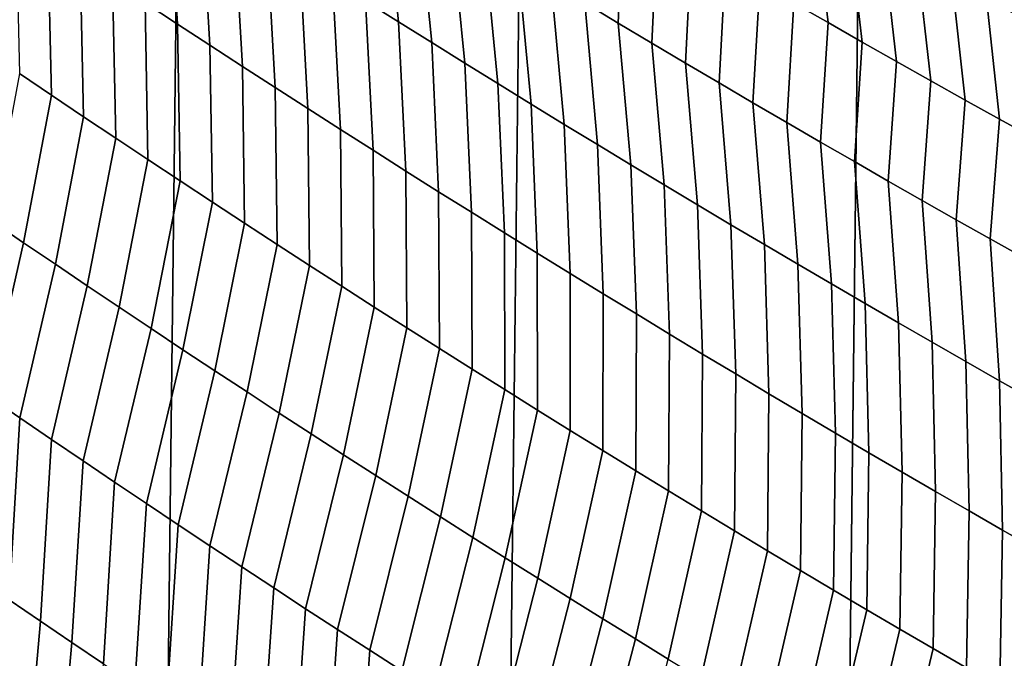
# Model space of a CAD drawing. Header units: metres. Extents: x -240 to 45, y -77 to 27.
# Tile 815 of 1056: x 11.09 to 12.7, y -21.62 to -20.57. Entities that reach past the tile are written whole.
import ezdxf

# ---------------------------------------------------------------- set-up
doc = ezdxf.new("R2010")
doc.units = ezdxf.units.M
doc.layers.add('solid_102011X2', color=7, linetype='CONTINUOUS')

msp = doc.modelspace()

# ---------------------------------------------------------------- linework, layer by layer
at = {"layer": 'solid_102011X2'}
for points in [[(11.298151, 24.343264), (10.729503, -24.592091), (10.155128, -24.828295), (10.729292, 24.592184)], [(11.861567, 24.081562), (11.298356, -24.343168), (10.729503, -24.592091), (11.298151, 24.343264)], [(12.418775, 23.807486), (11.8618, -24.081448), (11.298356, -24.343168), (11.861567, 24.081562)], [(12.968797, 23.521524), (12.419049, -23.807344), (11.8618, -24.081448), (12.418775, 23.807486)], [(13.511796, 23.223614), (12.969113, -23.521353), (12.419049, -23.807344), (12.968797, 23.521524)], [(11.291993, -20.546688, 122.896339), (11.345035, -20.581518, 122.91259), (11.330215, -20.337923, 123.24131), (11.276735, -20.303091, 123.225616)], [(11.65255, -20.544115, 123.333664), (11.706513, -20.578009, 123.348747), (11.682768, -20.34656, 123.682503), (11.628331, -20.312672, 123.667923)], [(11.345035, -20.581518, 122.91259), (11.398149, -20.616219, 122.928749), (11.383763, -20.372623, 123.25692), (11.330215, -20.337923, 123.24131)], [(11.706513, -20.578009, 123.348747), (11.760545, -20.611765, 123.363739), (11.737269, -20.38031, 123.696999), (11.682768, -20.34656, 123.682503)], [(12.010747, -20.546978, 123.768143), (12.065632, -20.579891, 123.782104), (12.073998, -20.384993, 124.130554), (12.018448, -20.352127, 124.117088)], [(12.352653, -20.547146, 124.196556), (12.40856, -20.57914, 124.209488), (12.385015, -20.382713, 124.556602), (12.328657, -20.350842, 124.544136)], [(11.398149, -20.616219, 122.928749), (11.451337, -20.650785, 122.944817), (11.437382, -20.40719, 123.272446), (11.383763, -20.372623, 123.25692)], [(11.760545, -20.611765, 123.363739), (11.814643, -20.645384, 123.378647), (11.791837, -20.413921, 123.711403), (11.737269, -20.38031, 123.696999)], [(12.065632, -20.579891, 123.782104), (12.120581, -20.612661, 123.795967), (12.12961, -20.417711, 124.143936), (12.073998, -20.384993, 124.130554)], [(12.40856, -20.57914, 124.209488), (12.464525, -20.610987, 124.222321), (12.44143, -20.414436, 124.568985), (12.385015, -20.382713, 124.556602)], [(11.086806, -20.662464, 122.508644), (11.139151, -20.697792, 122.525826), (11.133307, -20.441422, 122.847076), (11.08056, -20.406076, 122.830475)], [(11.451337, -20.650785, 122.944817), (11.504597, -20.685221, 122.960793), (11.491071, -20.441624, 123.28788), (11.437382, -20.40719, 123.272446)], [(11.814643, -20.645384, 123.378647), (11.868808, -20.678867, 123.393456), (11.846468, -20.447395, 123.725723), (11.791837, -20.413921, 123.711403)], [(12.120581, -20.612661, 123.795967), (12.175591, -20.645292, 123.809746), (12.185282, -20.450289, 124.157227), (12.12961, -20.417711, 124.143936)], [(12.464525, -20.610987, 124.222321), (12.520549, -20.642685, 124.235069), (12.497901, -20.446011, 124.581276), (12.44143, -20.414436, 124.568985)], [(11.139151, -20.697792, 122.525826), (11.191572, -20.732994, 122.542915), (11.186129, -20.476641, 122.863586), (11.133307, -20.441422, 122.847076)], [(11.504597, -20.685221, 122.960793), (11.557928, -20.719524, 122.976685), (11.544828, -20.475922, 123.30323), (11.491071, -20.441624, 123.28788)], [(11.868808, -20.678867, 123.393456), (11.923039, -20.712212, 123.408173), (11.901164, -20.48073, 123.739952), (11.846468, -20.447395, 123.725723)], [(12.175591, -20.645292, 123.809746), (12.230663, -20.677778, 123.823433), (12.241014, -20.482719, 124.170425), (12.185282, -20.450289, 124.157227)], [(12.520549, -20.642685, 124.235069), (12.576629, -20.674236, 124.247719), (12.554426, -20.477436, 124.593475), (12.497901, -20.446011, 124.581276)], [(11.191572, -20.732994, 122.542915), (11.244071, -20.76807, 122.559914), (11.239024, -20.51173, 122.880005), (11.186129, -20.476641, 122.863586)], [(11.557928, -20.719524, 122.976685), (11.611331, -20.753695, 122.992477), (11.598655, -20.510086, 123.318489), (11.544828, -20.475922, 123.30323)], [(11.923039, -20.712212, 123.408173), (11.977338, -20.745417, 123.422806), (11.955924, -20.513924, 123.754089), (11.901164, -20.48073, 123.739952)], [(12.230663, -20.677778, 123.823433), (12.285797, -20.710121, 123.837029), (12.296803, -20.515005, 124.183533), (12.241014, -20.482719, 124.170425)], [(12.576629, -20.674236, 124.247719), (12.632766, -20.705637, 124.260277), (12.611006, -20.508713, 124.605583), (12.554426, -20.477436, 124.593475)], [(11.244071, -20.76807, 122.559914), (11.296645, -20.803017, 122.576828), (11.291993, -20.546688, 122.896339), (11.239024, -20.51173, 122.880005)], [(11.611331, -20.753695, 122.992477), (11.664805, -20.787731, 123.008186), (11.65255, -20.544115, 123.333664), (11.598655, -20.510086, 123.318489)], [(11.977338, -20.745417, 123.422806), (12.031701, -20.778484, 123.43734), (12.010747, -20.546978, 123.768143), (11.955924, -20.513924, 123.754089)], [(12.285797, -20.710121, 123.837029), (12.340991, -20.742323, 123.850533), (12.352653, -20.547146, 124.196556), (12.296803, -20.515005, 124.183533)], [(12.632766, -20.705637, 124.260277), (12.688959, -20.736889, 124.272743), (12.66764, -20.539839, 124.617607), (12.611006, -20.508713, 124.605583)], [(11.296645, -20.803017, 122.576828), (11.349296, -20.837837, 122.593651), (11.345035, -20.581518, 122.91259), (11.291993, -20.546688, 122.896339)], [(11.664805, -20.787731, 123.008186), (11.718349, -20.821632, 123.023804), (11.706513, -20.578009, 123.348747), (11.65255, -20.544115, 123.333664)], [(12.031701, -20.778484, 123.43734), (12.086129, -20.811411, 123.45179), (12.065632, -20.579891, 123.782104), (12.010747, -20.546978, 123.768143)], [(12.340991, -20.742323, 123.850533), (12.396246, -20.774378, 123.863945), (12.40856, -20.57914, 124.209488), (12.352653, -20.547146, 124.196556)], [(12.688959, -20.736889, 124.272743), (12.745209, -20.767992, 124.285118), (12.724327, -20.570814, 124.629532), (12.66764, -20.539839, 124.617607)], [(11.349296, -20.837837, 122.593651), (11.402022, -20.872526, 122.610374), (11.398149, -20.616219, 122.928749), (11.345035, -20.581518, 122.91259)], [(11.718349, -20.821632, 123.023804), (11.771965, -20.8554, 123.039322), (11.760545, -20.611765, 123.363739), (11.706513, -20.578009, 123.348747)], [(12.086129, -20.811411, 123.45179), (12.140623, -20.844198, 123.466133), (12.120581, -20.612661, 123.795967), (12.065632, -20.579891, 123.782104)], [(12.396246, -20.774378, 123.863945), (12.451561, -20.80629, 123.877258), (12.464525, -20.610987, 124.222321), (12.40856, -20.57914, 124.209488)], [(11.402022, -20.872526, 122.610374), (11.454823, -20.907087, 122.627014), (11.451337, -20.650785, 122.944817), (11.398149, -20.616219, 122.928749)], [(11.771965, -20.8554, 123.039322), (11.825649, -20.889032, 123.054756), (11.814643, -20.645384, 123.378647), (11.760545, -20.611765, 123.363739)], [(12.140623, -20.844198, 123.466133), (12.195181, -20.876844, 123.480392), (12.175591, -20.645292, 123.809746), (12.120581, -20.612661, 123.795967)], [(12.451561, -20.80629, 123.877258), (12.506936, -20.838055, 123.89048), (12.520549, -20.642685, 124.235069), (12.464525, -20.610987, 124.222321)], [(11.825649, -20.889032, 123.054756), (11.879404, -20.922527, 123.070091), (11.868808, -20.678867, 123.393456), (11.814643, -20.645384, 123.378647)], [(12.195181, -20.876844, 123.480392), (12.249803, -20.909351, 123.494553), (12.230663, -20.677778, 123.823433), (12.175591, -20.645292, 123.809746)], [(12.506936, -20.838055, 123.89048), (12.562369, -20.869673, 123.903603), (12.576629, -20.674236, 124.247719), (12.520549, -20.642685, 124.235069)], [(11.041682, -20.903358, 122.183174), (11.093536, -20.938709, 122.201012), (11.139151, -20.697792, 122.525826), (11.086806, -20.662464, 122.508644)], [(11.454823, -20.907087, 122.627014), (11.5077, -20.941519, 122.643562), (11.504597, -20.685221, 122.960793), (11.451337, -20.650785, 122.944817)], [(11.879404, -20.922527, 123.070091), (11.933228, -20.955887, 123.085335), (11.923039, -20.712212, 123.408173), (11.868808, -20.678867, 123.393456)], [(12.249803, -20.909351, 123.494553), (12.304488, -20.941715, 123.508621), (12.285797, -20.710121, 123.837029), (12.230663, -20.677778, 123.823433)], [(12.562369, -20.869673, 123.903603), (12.617863, -20.901146, 123.916634), (12.632766, -20.705637, 124.260277), (12.576629, -20.674236, 124.247719)], [(11.093536, -20.938709, 122.201012), (11.14547, -20.973936, 122.21875), (11.191572, -20.732994, 122.542915), (11.139151, -20.697792, 122.525826)], [(11.5077, -20.941519, 122.643562), (11.56065, -20.975819, 122.660011), (11.557928, -20.719524, 122.976685), (11.504597, -20.685221, 122.960793)], [(11.933228, -20.955887, 123.085335), (11.987119, -20.989111, 123.100479), (11.977338, -20.745417, 123.422806), (11.923039, -20.712212, 123.408173)], [(12.304488, -20.941715, 123.508621), (12.359238, -20.973936, 123.522591), (12.340991, -20.742323, 123.850533), (12.285797, -20.710121, 123.837029)], [(12.617863, -20.901146, 123.916634), (12.673414, -20.932472, 123.929573), (12.688959, -20.736889, 124.272743), (12.632766, -20.705637, 124.260277)], [(11.56065, -20.975819, 122.660011), (11.613675, -21.009987, 122.676369), (11.611331, -20.753695, 122.992477), (11.557928, -20.719524, 122.976685)], [(11.14547, -20.973936, 122.21875), (11.197483, -21.009039, 122.236404), (11.244071, -20.76807, 122.559914), (11.191572, -20.732994, 122.542915)], [(11.987119, -20.989111, 123.100479), (12.04108, -21.022196, 123.115532), (12.031701, -20.778484, 123.43734), (11.977338, -20.745417, 123.422806)], [(12.359238, -20.973936, 123.522591), (12.414049, -21.006014, 123.536469), (12.396246, -20.774378, 123.863945), (12.340991, -20.742323, 123.850533)], [(12.673414, -20.932472, 123.929573), (12.729023, -20.96365, 123.942413), (12.745209, -20.767992, 124.285118), (12.688959, -20.736889, 124.272743)], [(11.613675, -21.009987, 122.676369), (11.666774, -21.044024, 122.692635), (11.664805, -20.787731, 123.008186), (11.611331, -20.753695, 122.992477)], [(11.197483, -21.009039, 122.236404), (11.249576, -21.044018, 122.253967), (11.296645, -20.803017, 122.576828), (11.244071, -20.76807, 122.559914)], [(12.04108, -21.022196, 123.115532), (12.095107, -21.055143, 123.130486), (12.086129, -20.811411, 123.45179), (12.031701, -20.778484, 123.43734)], [(12.414049, -21.006014, 123.536469), (12.468923, -21.037949, 123.550247), (12.451561, -20.80629, 123.877258), (12.396246, -20.774378, 123.863945)], [(11.666774, -21.044024, 122.692635), (11.719946, -21.077927, 122.708801), (11.718349, -20.821632, 123.023804), (11.664805, -20.787731, 123.008186)], [(11.249576, -21.044018, 122.253967), (11.301746, -21.078869, 122.271431), (11.349296, -20.837837, 122.593651), (11.296645, -20.803017, 122.576828)], [(12.095107, -21.055143, 123.130486), (12.149202, -21.087952, 123.145348), (12.140623, -20.844198, 123.466133), (12.086129, -20.811411, 123.45179)], [(12.468923, -21.037949, 123.550247), (12.523858, -21.06974, 123.563934), (12.506936, -20.838055, 123.89048), (12.451561, -20.80629, 123.877258)], [(11.719946, -21.077927, 122.708801), (11.773191, -21.111698, 122.724876), (11.771965, -20.8554, 123.039322), (11.718349, -20.821632, 123.023804)], [(11.301746, -21.078869, 122.271431), (11.353996, -21.113596, 122.288803), (11.402022, -20.872526, 122.610374), (11.349296, -20.837837, 122.593651)], [(12.523858, -21.06974, 123.563934), (12.578856, -21.101385, 123.577515), (12.562369, -20.869673, 123.903603), (12.506936, -20.838055, 123.89048)], [(11.773191, -21.111698, 122.724876), (11.826509, -21.145336, 122.740852), (11.825649, -20.889032, 123.054756), (11.771965, -20.8554, 123.039322)], [(12.149202, -21.087952, 123.145348), (12.203364, -21.120621, 123.16011), (12.195181, -20.876844, 123.480392), (12.140623, -20.844198, 123.466133)], [(11.353996, -21.113596, 122.288803), (11.406324, -21.148195, 122.306084), (11.454823, -20.907087, 122.627014), (11.402022, -20.872526, 122.610374)], [(12.578856, -21.101385, 123.577515), (12.633914, -21.132887, 123.591003), (12.617863, -20.901146, 123.916634), (12.562369, -20.869673, 123.903603)], [(11.826509, -21.145336, 122.740852), (11.879899, -21.178839, 122.756737), (11.879404, -20.922527, 123.070091), (11.825649, -20.889032, 123.054756)], [(12.203364, -21.120621, 123.16011), (12.257592, -21.153151, 123.174774), (12.249803, -20.909351, 123.494553), (12.195181, -20.876844, 123.480392)], [(10.984415, -21.154509, 121.866951), (11.03583, -21.18988, 121.885468), (11.093536, -20.938709, 122.201012), (11.041682, -20.903358, 122.183174)], [(11.406324, -21.148195, 122.306084), (11.458731, -21.182667, 122.323265), (11.5077, -20.941519, 122.643562), (11.454823, -20.907087, 122.627014)], [(12.633914, -21.132887, 123.591003), (12.689033, -21.16424, 123.604393), (12.673414, -20.932472, 123.929573), (12.617863, -20.901146, 123.916634)], [(11.879899, -21.178839, 122.756737), (11.93336, -21.212206, 122.772522), (11.933228, -20.955887, 123.085335), (11.879404, -20.922527, 123.070091)], [(12.257592, -21.153151, 123.174774), (12.311887, -21.185539, 123.189346), (12.304488, -20.941715, 123.508621), (12.249803, -20.909351, 123.494553)], [(11.03583, -21.18988, 121.885468), (11.087326, -21.225134, 121.903893), (11.14547, -20.973936, 122.21875), (11.093536, -20.938709, 122.201012)], [(12.689033, -21.16424, 123.604393), (12.744212, -21.195448, 123.617683), (12.729023, -20.96365, 123.942413), (12.673414, -20.932472, 123.929573)], [(11.458731, -21.182667, 122.323265), (11.511213, -21.217012, 122.340355), (11.56065, -20.975819, 122.660011), (11.5077, -20.941519, 122.643562)], [(11.93336, -21.212206, 122.772522), (11.986893, -21.24544, 122.788208), (11.987119, -20.989111, 123.100479), (11.933228, -20.955887, 123.085335)], [(12.311887, -21.185539, 123.189346), (12.366247, -21.217789, 123.203812), (12.359238, -20.973936, 123.522591), (12.304488, -20.941715, 123.508621)], [(11.087326, -21.225134, 121.903893), (11.138906, -21.260263, 121.922226), (11.197483, -21.009039, 122.236404), (11.14547, -20.973936, 122.21875)], [(11.511213, -21.217012, 122.340355), (11.563774, -21.251226, 122.357346), (11.613675, -21.009987, 122.676369), (11.56065, -20.975819, 122.660011)], [(12.366247, -21.217789, 123.203812), (12.420672, -21.249895, 123.218185), (12.414049, -21.006014, 123.536469), (12.359238, -20.973936, 123.522591)], [(11.986893, -21.24544, 122.788208), (12.040497, -21.278538, 122.803795), (12.04108, -21.022196, 123.115532), (11.987119, -20.989111, 123.100479)], [(11.138906, -21.260263, 121.922226), (11.190569, -21.295273, 121.940468), (11.249576, -21.044018, 122.253967), (11.197483, -21.009039, 122.236404)], [(11.563774, -21.251226, 122.357346), (11.616411, -21.285313, 122.374245), (11.666774, -21.044024, 122.692635), (11.613675, -21.009987, 122.676369)], [(12.420672, -21.249895, 123.218185), (12.475163, -21.28186, 123.232452), (12.468923, -21.037949, 123.550247), (12.414049, -21.006014, 123.536469)], [(12.040497, -21.278538, 122.803795), (12.094171, -21.311499, 122.81929), (12.095107, -21.055143, 123.130486), (12.04108, -21.022196, 123.115532)], [(11.190569, -21.295273, 121.940468), (11.242313, -21.330158, 121.958611), (11.301746, -21.078869, 122.271431), (11.249576, -21.044018, 122.253967)], [(11.616411, -21.285313, 122.374245), (11.669125, -21.319269, 122.391045), (11.719946, -21.077927, 122.708801), (11.666774, -21.044024, 122.692635)], [(12.475163, -21.28186, 123.232452), (12.529717, -21.313681, 123.246628), (12.523858, -21.06974, 123.563934), (12.468923, -21.037949, 123.550247)], [(12.094171, -21.311499, 122.81929), (12.147915, -21.344322, 122.834679), (12.149202, -21.087952, 123.145348), (12.095107, -21.055143, 123.130486)], [(11.242313, -21.330158, 121.958611), (11.294139, -21.364922, 121.976654), (11.353996, -21.113596, 122.288803), (11.301746, -21.078869, 122.271431)], [(11.669125, -21.319269, 122.391045), (11.721913, -21.353096, 122.407745), (11.773191, -21.111698, 122.724876), (11.719946, -21.077927, 122.708801)], [(12.529717, -21.313681, 123.246628), (12.584336, -21.34536, 123.260704), (12.578856, -21.101385, 123.577515), (12.523858, -21.06974, 123.563934)], [(12.147915, -21.344322, 122.834679), (12.201729, -21.377008, 122.849968), (12.203364, -21.120621, 123.16011), (12.149202, -21.087952, 123.145348)], [(11.294139, -21.364922, 121.976654), (11.346045, -21.399561, 121.994606), (11.406324, -21.148195, 122.306084), (11.353996, -21.113596, 122.288803)], [(11.721913, -21.353096, 122.407745), (11.774778, -21.386791, 122.424347), (11.826509, -21.145336, 122.740852), (11.773191, -21.111698, 122.724876)], [(12.584336, -21.34536, 123.260704), (12.639018, -21.376894, 123.274673), (12.633914, -21.132887, 123.591003), (12.578856, -21.101385, 123.577515)], [(12.201729, -21.377008, 122.849968), (12.255611, -21.409557, 122.865166), (12.257592, -21.153151, 123.174774), (12.203364, -21.120621, 123.16011)], [(12.639018, -21.376894, 123.274673), (12.693763, -21.408285, 123.288544), (12.689033, -21.16424, 123.604393), (12.633914, -21.132887, 123.591003)], [(11.346045, -21.399561, 121.994606), (11.398034, -21.434074, 122.012459), (11.458731, -21.182667, 122.323265), (11.406324, -21.148195, 122.306084)], [(11.774778, -21.386791, 122.424347), (11.827719, -21.420355, 122.440857), (11.879899, -21.178839, 122.756737), (11.826509, -21.145336, 122.740852)], [(12.255611, -21.409557, 122.865166), (12.309563, -21.441967, 122.880257), (12.311887, -21.185539, 123.189346), (12.257592, -21.153151, 123.174774)], [(12.693763, -21.408285, 123.288544), (12.74857, -21.439529, 123.302307), (12.744212, -21.195448, 123.617683), (12.689033, -21.16424, 123.604393)], [(11.827719, -21.420355, 122.440857), (11.880733, -21.453787, 122.45726), (11.93336, -21.212206, 122.772522), (11.879899, -21.178839, 122.756737)], [(11.018559, -21.486979, 121.599358), (11.069751, -21.522127, 121.618393), (11.087326, -21.225134, 121.903893), (11.03583, -21.18988, 121.885468)], [(11.398034, -21.434074, 122.012459), (11.450102, -21.468464, 122.03022), (11.511213, -21.217012, 122.340355), (11.458731, -21.182667, 122.323265)], [(12.309563, -21.441967, 122.880257), (12.363582, -21.474237, 122.895248), (12.366247, -21.217789, 123.203812), (12.311887, -21.185539, 123.189346)], [(11.880733, -21.453787, 122.45726), (11.933823, -21.487085, 122.473572), (11.986893, -21.24544, 122.788208), (11.93336, -21.212206, 122.772522)], [(11.069751, -21.522127, 121.618393), (11.121027, -21.557156, 121.637337), (11.138906, -21.260263, 121.922226), (11.087326, -21.225134, 121.903893)], [(11.450102, -21.468464, 122.03022), (11.502251, -21.502729, 122.047874), (11.563774, -21.251226, 122.357346), (11.511213, -21.217012, 122.340355)], [(12.363582, -21.474237, 122.895248), (12.417669, -21.506367, 122.910133), (12.420672, -21.249895, 123.218185), (12.366247, -21.217789, 123.203812)], [(11.933823, -21.487085, 122.473572), (11.986985, -21.52025, 122.489777), (12.040497, -21.278538, 122.803795), (11.986893, -21.24544, 122.788208)], [(11.121027, -21.557156, 121.637337), (11.172389, -21.592066, 121.656181), (11.190569, -21.295273, 121.940468), (11.138906, -21.260263, 121.922226)], [(11.502251, -21.502729, 122.047874), (11.55448, -21.536865, 122.065437), (11.616411, -21.285313, 122.374245), (11.563774, -21.251226, 122.357346)], [(12.417669, -21.506367, 122.910133), (12.471825, -21.538357, 122.924919), (12.475163, -21.28186, 123.232452), (12.420672, -21.249895, 123.218185)], [(11.55448, -21.536865, 122.065437), (11.606788, -21.570877, 122.082901), (11.669125, -21.319269, 122.391045), (11.616411, -21.285313, 122.374245)], [(11.986985, -21.52025, 122.489777), (12.040221, -21.553284, 122.50589), (12.094171, -21.311499, 122.81929), (12.040497, -21.278538, 122.803795)], [(12.471825, -21.538357, 122.924919), (12.526046, -21.570206, 122.939606), (12.529717, -21.313681, 123.246628), (12.475163, -21.28186, 123.232452)], [(11.172389, -21.592066, 121.656181), (11.223835, -21.626856, 121.674927), (11.242313, -21.330158, 121.958611), (11.190569, -21.295273, 121.940468)], [(11.606788, -21.570877, 122.082901), (11.659175, -21.604759, 122.100258), (11.721913, -21.353096, 122.407745), (11.669125, -21.319269, 122.391045)], [(12.040221, -21.553284, 122.50589), (12.093531, -21.586182, 122.521896), (12.147915, -21.344322, 122.834679), (12.094171, -21.311499, 122.81929)], [(12.526046, -21.570206, 122.939606), (12.580335, -21.601913, 122.954185), (12.584336, -21.34536, 123.260704), (12.529717, -21.313681, 123.246628)], [(11.223835, -21.626856, 121.674927), (11.275366, -21.661526, 121.693573), (11.294139, -21.364922, 121.976654), (11.242313, -21.330158, 121.958611)], [(11.659175, -21.604759, 122.100258), (11.71164, -21.638514, 122.117523), (11.774778, -21.386791, 122.424347), (11.721913, -21.353096, 122.407745)], [(12.093531, -21.586182, 122.521896), (12.146912, -21.618944, 122.537796), (12.201729, -21.377008, 122.849968), (12.147915, -21.344322, 122.834679)], [(12.580335, -21.601913, 122.954185), (12.634688, -21.633476, 122.968666), (12.639018, -21.376894, 123.274673), (12.584336, -21.34536, 123.260704)], [(11.275366, -21.661526, 121.693573), (11.326981, -21.696074, 121.712128), (11.346045, -21.399561, 121.994606), (11.294139, -21.364922, 121.976654)], [(11.71164, -21.638514, 122.117523), (11.764185, -21.67214, 122.134689), (11.827719, -21.420355, 122.440857), (11.774778, -21.386791, 122.424347)], [(12.146912, -21.618944, 122.537796), (12.200366, -21.651571, 122.553604), (12.255611, -21.409557, 122.865166), (12.201729, -21.377008, 122.849968)], [(12.634688, -21.633476, 122.968666), (12.689109, -21.664898, 122.98304), (12.693763, -21.408285, 123.288544), (12.639018, -21.376894, 123.274673)], [(11.326981, -21.696074, 121.712128), (11.378679, -21.730499, 121.730576), (11.398034, -21.434074, 122.012459), (11.346045, -21.399561, 121.994606)], [(11.764185, -21.67214, 122.134689), (11.816807, -21.705637, 122.151749), (11.880733, -21.453787, 122.45726), (11.827719, -21.420355, 122.440857)], [(12.200366, -21.651571, 122.553604), (12.253891, -21.684063, 122.569298), (12.309563, -21.441967, 122.880257), (12.255611, -21.409557, 122.865166)], [(12.689109, -21.664898, 122.98304), (12.743594, -21.696177, 122.997307), (12.74857, -21.439529, 123.302307), (12.693763, -21.408285, 123.288544)], [(11.378679, -21.730499, 121.730576), (11.430462, -21.764801, 121.748924), (11.450102, -21.468464, 122.03022), (11.398034, -21.434074, 122.012459)], [(11.816807, -21.705637, 122.151749), (11.869506, -21.739004, 122.168709), (11.933823, -21.487085, 122.473572), (11.880733, -21.453787, 122.45726)], [(12.253891, -21.684063, 122.569298), (12.307487, -21.716417, 122.5849), (12.363582, -21.474237, 122.895248), (12.309563, -21.441967, 122.880257)], [(11.430462, -21.764801, 121.748924), (11.482327, -21.798981, 121.767174), (11.502251, -21.502729, 122.047874), (11.450102, -21.468464, 122.03022)], [(11.869506, -21.739004, 122.168709), (11.922282, -21.77224, 122.185562), (11.986985, -21.52025, 122.489777), (11.933823, -21.487085, 122.473572)], [(12.307487, -21.716417, 122.5849), (12.361155, -21.748634, 122.600388), (12.417669, -21.506367, 122.910133), (12.363582, -21.474237, 122.895248)], [(11.482327, -21.798981, 121.767174), (11.534275, -21.833036, 121.785324), (11.55448, -21.536865, 122.065437), (11.502251, -21.502729, 122.047874)], [(12.361155, -21.748634, 122.600388), (12.414892, -21.780714, 122.615776), (12.471825, -21.538357, 122.924919), (12.417669, -21.506367, 122.910133)], [(11.042709, -21.830292, 121.345787), (11.093724, -21.865204, 121.365349), (11.121027, -21.557156, 121.637337), (11.069751, -21.522127, 121.618393)], [(11.922282, -21.77224, 122.185562), (11.975135, -21.805346, 122.202324), (12.040221, -21.553284, 122.50589), (11.986985, -21.52025, 122.489777)], [(11.534275, -21.833036, 121.785324), (11.586306, -21.866968, 121.803375), (11.606788, -21.570877, 122.082901), (11.55448, -21.536865, 122.065437)], [(12.414892, -21.780714, 122.615776), (12.468699, -21.812654, 122.631065), (12.526046, -21.570206, 122.939606), (12.471825, -21.538357, 122.924919)], [(11.093724, -21.865204, 121.365349), (11.144827, -21.899998, 121.384811), (11.172389, -21.592066, 121.656181), (11.121027, -21.557156, 121.637337)], [(11.975135, -21.805346, 122.202324), (12.028064, -21.83832, 122.218971), (12.093531, -21.586182, 122.521896), (12.040221, -21.553284, 122.50589)], [(11.586306, -21.866968, 121.803375), (11.638418, -21.900774, 121.82132), (11.659175, -21.604759, 122.100258), (11.606788, -21.570877, 122.082901)], [(12.468699, -21.812654, 122.631065), (12.522576, -21.844458, 122.64624), (12.580335, -21.601913, 122.954185), (12.526046, -21.570206, 122.939606)], [(11.144827, -21.899998, 121.384811), (11.196018, -21.934675, 121.404175), (11.223835, -21.626856, 121.674927), (11.172389, -21.592066, 121.656181)], [(12.028064, -21.83832, 122.218971), (12.081068, -21.871162, 122.235519), (12.146912, -21.618944, 122.537796), (12.093531, -21.586182, 122.521896)], [(11.638418, -21.900774, 121.82132), (11.690612, -21.934454, 121.839165), (11.71164, -21.638514, 122.117523), (11.659175, -21.604759, 122.100258)], [(12.522576, -21.844458, 122.64624), (12.576522, -21.87612, 122.661316), (12.634688, -21.633476, 122.968666), (12.580335, -21.601913, 122.954185)]]:
    msp.add_3dface(points, dxfattribs=at)

doc.saveas('drawing.dxf')
